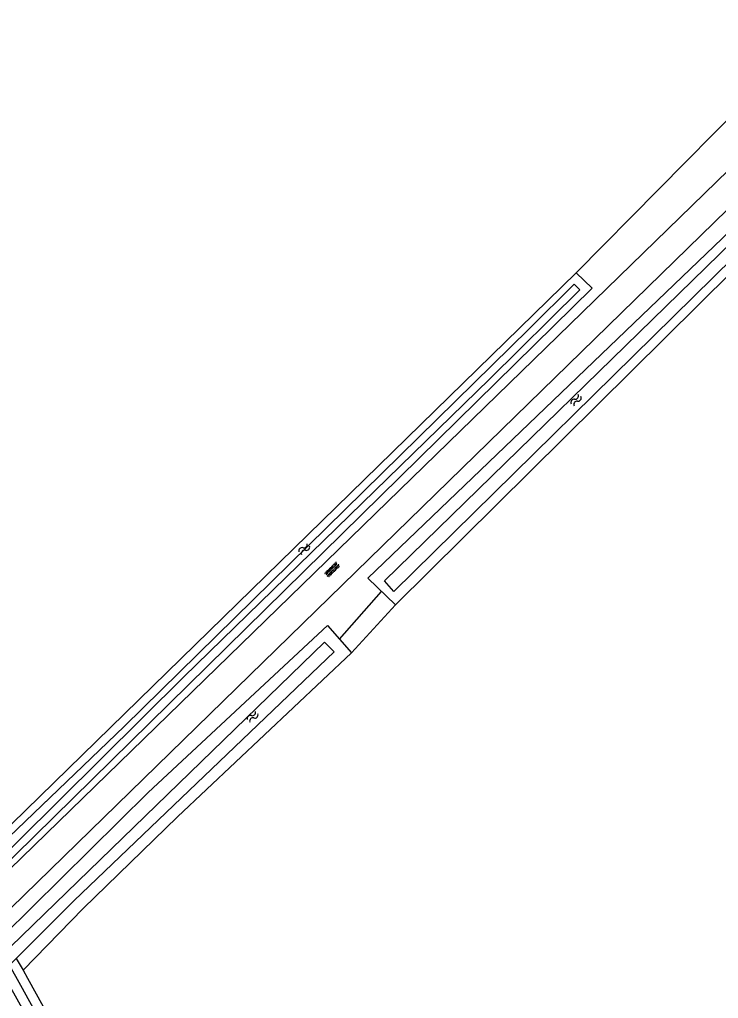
# Model space of a CAD drawing. Extents: x 136000 to 141000, y 400494 to 402006.
# Drawn here: x 139854.7 to 139945.1, y 400813.4 to 400940 of the extents above; entities that cross this region are included whole.
import ezdxf

# ---------------------------------------------------------------- set-up
doc = ezdxf.new("R2010")
doc.units = 0
for name, color, linetype in [('gg-knt-bronhoudergrens', 7, 'Continuous'), ('gg-knt-onverhard', 7, 'Continuous'), ('gg-kntw-bovenkant insteek waterloop', 7, 'Continuous'), ('gg-kntw-waterlijn', 7, 'Continuous'), ('gg-kwrk-duiker nz buis', 7, 'Continuous'), ('gt-grn-groengrens', 7, 'Continuous'), ('gt-grn-vlakafsluiter', 7, 'Continuous'), ('gt-symb-overige verharding', 7, 'Continuous'), ('gt-symb-watersymbool', 7, 'Continuous')]:
    doc.layers.add(name, color=color, linetype=linetype)

# ---------------------------------------------------------------- blocks, each defined once
blk = doc.blocks.new('gt0-WA')
at = {"layer": 'gt-symb-watersymbool'}
for centre, start, end in [((-0.32, 0.02), 28.0725, 151.9275), ((0.43, 0.42), 208.0725, 331.9275), ((-0.32, -0.43), 28.0725, 151.9275), ((0.43, -0.03), 208.0725, 331.9275)]:
    blk.add_arc(centre, 0.425, start, end, dxfattribs=at)
blk = doc.blocks.new('gt0-OVH')
at = {"layer": 'gt-symb-overige verharding'}
for points in [[(-0.97, 0.3), (-0.97, 0.31), (-0.96, 0.32), (-0.97, 0.33), (-0.97, 0.34), (-0.98, 0.35), (-0.99, 0.35), (-1, 0.36), (-1.01, 0.35), (-1.02, 0.35), (-1.03, 0.34), (-1.03, 0.33), (-1.04, 0.32), (-1.03, 0.31), (-1.03, 0.3), (-1.02, 0.29), (-1.01, 0.29), (-1, 0.28), (-0.99, 0.29), (-0.98, 0.29)], [(-0.87, 0.11), (-0.87, 0.12), (-0.86, 0.13), (-0.87, 0.14), (-0.87, 0.15), (-0.88, 0.16), (-0.89, 0.16), (-0.9, 0.16), (-0.91, 0.16), (-0.92, 0.16), (-0.93, 0.15), (-0.93, 0.14), (-0.94, 0.13), (-0.93, 0.12), (-0.93, 0.11), (-0.92, 0.1), (-0.91, 0.09), (-0.9, 0.09), (-0.89, 0.09), (-0.88, 0.1)], [(-0.77, 0.3), (-0.77, 0.31), (-0.76, 0.32), (-0.77, 0.33), (-0.77, 0.34), (-0.78, 0.35), (-0.79, 0.35), (-0.8, 0.36), (-0.81, 0.35), (-0.82, 0.35), (-0.83, 0.34), (-0.83, 0.33), (-0.84, 0.32), (-0.83, 0.31), (-0.83, 0.3), (-0.82, 0.29), (-0.81, 0.29), (-0.8, 0.28), (-0.79, 0.29), (-0.78, 0.29)], [(-0.67, 0.11), (-0.67, 0.12), (-0.66, 0.13), (-0.67, 0.14), (-0.67, 0.15), (-0.68, 0.16), (-0.69, 0.16), (-0.7, 0.16), (-0.71, 0.16), (-0.72, 0.16), (-0.73, 0.15), (-0.73, 0.14), (-0.74, 0.13), (-0.73, 0.12), (-0.73, 0.11), (-0.72, 0.1), (-0.71, 0.09), (-0.7, 0.09), (-0.69, 0.09), (-0.68, 0.1)], [(-0.57, 0.3), (-0.57, 0.31), (-0.56, 0.32), (-0.57, 0.33), (-0.57, 0.34), (-0.58, 0.35), (-0.59, 0.35), (-0.6, 0.36), (-0.61, 0.35), (-0.62, 0.35), (-0.63, 0.34), (-0.63, 0.33), (-0.64, 0.32), (-0.63, 0.31), (-0.63, 0.3), (-0.62, 0.29), (-0.61, 0.29), (-0.6, 0.28), (-0.59, 0.29), (-0.58, 0.29)], [(-0.47, 0.11), (-0.47, 0.12), (-0.46, 0.13), (-0.47, 0.14), (-0.47, 0.15), (-0.48, 0.16), (-0.49, 0.16), (-0.5, 0.16), (-0.51, 0.16), (-0.52, 0.16), (-0.53, 0.15), (-0.53, 0.14), (-0.54, 0.13), (-0.53, 0.12), (-0.53, 0.11), (-0.52, 0.1), (-0.51, 0.09), (-0.5, 0.09), (-0.49, 0.09), (-0.48, 0.1)], [(-0.37, 0.3), (-0.37, 0.31), (-0.36, 0.32), (-0.37, 0.33), (-0.37, 0.34), (-0.38, 0.35), (-0.39, 0.35), (-0.4, 0.36), (-0.41, 0.35), (-0.42, 0.35), (-0.43, 0.34), (-0.43, 0.33), (-0.44, 0.32), (-0.43, 0.31), (-0.43, 0.3), (-0.42, 0.29), (-0.41, 0.29), (-0.4, 0.28), (-0.39, 0.29), (-0.38, 0.29)], [(-0.27, 0.11), (-0.27, 0.12), (-0.26, 0.13), (-0.27, 0.14), (-0.27, 0.15), (-0.28, 0.16), (-0.29, 0.16), (-0.3, 0.16), (-0.31, 0.16), (-0.32, 0.16), (-0.33, 0.15), (-0.33, 0.14), (-0.34, 0.13), (-0.33, 0.12), (-0.33, 0.11), (-0.32, 0.1), (-0.31, 0.09), (-0.3, 0.09), (-0.29, 0.09), (-0.28, 0.1)], [(-0.17, 0.3), (-0.17, 0.31), (-0.16, 0.32), (-0.17, 0.33), (-0.17, 0.34), (-0.18, 0.35), (-0.19, 0.35), (-0.2, 0.36), (-0.21, 0.35), (-0.22, 0.35), (-0.23, 0.34), (-0.23, 0.33), (-0.24, 0.32), (-0.23, 0.31), (-0.23, 0.3), (-0.22, 0.29), (-0.21, 0.29), (-0.2, 0.28), (-0.19, 0.29), (-0.18, 0.29)], [(-0.07, 0.11), (-0.07, 0.12), (-0.06, 0.13), (-0.07, 0.14), (-0.07, 0.15), (-0.08, 0.16), (-0.09, 0.16), (-0.1, 0.16), (-0.11, 0.16), (-0.12, 0.16), (-0.13, 0.15), (-0.13, 0.14), (-0.14, 0.13), (-0.13, 0.12), (-0.13, 0.11), (-0.12, 0.1), (-0.11, 0.09), (-0.1, 0.09), (-0.09, 0.09), (-0.08, 0.1)], [(0.03, 0.3), (0.03, 0.31), (0.04, 0.32), (0.03, 0.33), (0.03, 0.34), (0.02, 0.35), (0.01, 0.35), (0, 0.36), (-0.01, 0.35), (-0.02, 0.35), (-0.03, 0.34), (-0.03, 0.33), (-0.04, 0.32), (-0.03, 0.31), (-0.03, 0.3), (-0.02, 0.29), (-0.01, 0.29), (0, 0.28), (0.01, 0.29), (0.02, 0.29)], [(0.13, 0.11), (0.13, 0.12), (0.14, 0.13), (0.13, 0.14), (0.13, 0.15), (0.12, 0.16), (0.11, 0.16), (0.1, 0.16), (0.09, 0.16), (0.08, 0.16), (0.07, 0.15), (0.07, 0.14), (0.06, 0.13), (0.07, 0.12), (0.07, 0.11), (0.08, 0.1), (0.09, 0.09), (0.1, 0.09), (0.11, 0.09), (0.12, 0.1)], [(0.23, 0.3), (0.23, 0.31), (0.24, 0.32), (0.23, 0.33), (0.23, 0.34), (0.22, 0.35), (0.21, 0.35), (0.2, 0.36), (0.19, 0.35), (0.18, 0.35), (0.17, 0.34), (0.17, 0.33), (0.16, 0.32), (0.17, 0.31), (0.17, 0.3), (0.18, 0.29), (0.19, 0.29), (0.2, 0.28), (0.21, 0.29), (0.22, 0.29)], [(0.33, 0.11), (0.33, 0.12), (0.34, 0.13), (0.33, 0.14), (0.33, 0.15), (0.32, 0.16), (0.31, 0.16), (0.3, 0.16), (0.29, 0.16), (0.28, 0.16), (0.27, 0.15), (0.27, 0.14), (0.26, 0.13), (0.27, 0.12), (0.27, 0.11), (0.28, 0.1), (0.29, 0.09), (0.3, 0.09), (0.31, 0.09), (0.32, 0.1)], [(0.43, 0.3), (0.43, 0.31), (0.44, 0.32), (0.43, 0.33), (0.43, 0.34), (0.42, 0.35), (0.41, 0.35), (0.4, 0.36), (0.39, 0.35), (0.38, 0.35), (0.37, 0.34), (0.37, 0.33), (0.36, 0.32), (0.37, 0.31), (0.37, 0.3), (0.38, 0.29), (0.39, 0.29), (0.4, 0.28), (0.41, 0.29), (0.42, 0.29)], [(0.53, 0.11), (0.53, 0.12), (0.54, 0.13), (0.53, 0.14), (0.53, 0.15), (0.52, 0.16), (0.51, 0.16), (0.5, 0.16), (0.49, 0.16), (0.48, 0.16), (0.47, 0.15), (0.47, 0.14), (0.46, 0.13), (0.47, 0.12), (0.47, 0.11), (0.48, 0.1), (0.49, 0.09), (0.5, 0.09), (0.51, 0.09), (0.52, 0.1)], [(0.63, 0.3), (0.63, 0.31), (0.64, 0.32), (0.63, 0.33), (0.63, 0.34), (0.62, 0.35), (0.61, 0.35), (0.6, 0.36), (0.59, 0.35), (0.58, 0.35), (0.57, 0.34), (0.57, 0.33), (0.56, 0.32), (0.57, 0.31), (0.57, 0.3), (0.58, 0.29), (0.59, 0.29), (0.6, 0.28), (0.61, 0.29), (0.62, 0.29)], [(0.73, 0.11), (0.73, 0.12), (0.74, 0.13), (0.73, 0.14), (0.73, 0.15), (0.72, 0.16), (0.71, 0.16), (0.7, 0.16), (0.69, 0.16), (0.68, 0.16), (0.67, 0.15), (0.67, 0.14), (0.66, 0.13), (0.67, 0.12), (0.67, 0.11), (0.68, 0.1), (0.69, 0.09), (0.7, 0.09), (0.71, 0.09), (0.72, 0.1)], [(0.83, 0.3), (0.83, 0.31), (0.84, 0.32), (0.83, 0.33), (0.83, 0.34), (0.82, 0.35), (0.81, 0.35), (0.8, 0.36), (0.79, 0.35), (0.78, 0.35), (0.77, 0.34), (0.77, 0.33), (0.76, 0.32), (0.77, 0.31), (0.77, 0.3), (0.78, 0.29), (0.79, 0.29), (0.8, 0.28), (0.81, 0.29), (0.82, 0.29)], [(0.93, 0.11), (0.93, 0.12), (0.94, 0.13), (0.93, 0.14), (0.93, 0.15), (0.92, 0.16), (0.91, 0.16), (0.9, 0.16), (0.89, 0.16), (0.88, 0.16), (0.87, 0.15), (0.87, 0.14), (0.86, 0.13), (0.87, 0.12), (0.87, 0.11), (0.88, 0.1), (0.89, 0.09), (0.9, 0.09), (0.91, 0.09), (0.92, 0.1)], [(1.03, 0.3), (1.03, 0.31), (1.04, 0.32), (1.03, 0.33), (1.03, 0.34), (1.02, 0.35), (1.01, 0.35), (1, 0.36), (0.99, 0.35), (0.98, 0.35), (0.97, 0.34), (0.97, 0.33), (0.96, 0.32), (0.97, 0.31), (0.97, 0.3), (0.98, 0.29), (0.99, 0.29), (1, 0.28), (1.01, 0.29), (1.02, 0.29)], [(-0.97, -0.14), (-0.97, -0.13), (-0.96, -0.12), (-0.97, -0.11), (-0.97, -0.1), (-0.98, -0.09), (-0.99, -0.09), (-1, -0.08), (-1.01, -0.09), (-1.02, -0.09), (-1.03, -0.1), (-1.03, -0.11), (-1.04, -0.12), (-1.03, -0.13), (-1.03, -0.14), (-1.02, -0.15), (-1.01, -0.15), (-1, -0.16), (-0.99, -0.15), (-0.98, -0.15)], [(-0.87, -0.33), (-0.87, -0.32), (-0.86, -0.31), (-0.87, -0.3), (-0.87, -0.29), (-0.88, -0.28), (-0.89, -0.28), (-0.9, -0.28), (-0.91, -0.28), (-0.92, -0.28), (-0.93, -0.29), (-0.93, -0.3), (-0.94, -0.31), (-0.93, -0.32), (-0.93, -0.33), (-0.92, -0.34), (-0.91, -0.35), (-0.9, -0.35), (-0.89, -0.35), (-0.88, -0.34)], [(-0.77, -0.14), (-0.77, -0.13), (-0.76, -0.12), (-0.77, -0.11), (-0.77, -0.1), (-0.78, -0.09), (-0.79, -0.09), (-0.8, -0.08), (-0.81, -0.09), (-0.82, -0.09), (-0.83, -0.1), (-0.83, -0.11), (-0.84, -0.12), (-0.83, -0.13), (-0.83, -0.14), (-0.82, -0.15), (-0.81, -0.15), (-0.8, -0.16), (-0.79, -0.15), (-0.78, -0.15)], [(-0.67, -0.33), (-0.67, -0.32), (-0.66, -0.31), (-0.67, -0.3), (-0.67, -0.29), (-0.68, -0.28), (-0.69, -0.28), (-0.7, -0.28), (-0.71, -0.28), (-0.72, -0.28), (-0.73, -0.29), (-0.73, -0.3), (-0.74, -0.31), (-0.73, -0.32), (-0.73, -0.33), (-0.72, -0.34), (-0.71, -0.35), (-0.7, -0.35), (-0.69, -0.35), (-0.68, -0.34)], [(-0.57, -0.14), (-0.57, -0.13), (-0.56, -0.12), (-0.57, -0.11), (-0.57, -0.1), (-0.58, -0.09), (-0.59, -0.09), (-0.6, -0.08), (-0.61, -0.09), (-0.62, -0.09), (-0.63, -0.1), (-0.63, -0.11), (-0.64, -0.12), (-0.63, -0.13), (-0.63, -0.14), (-0.62, -0.15), (-0.61, -0.15), (-0.6, -0.16), (-0.59, -0.15), (-0.58, -0.15)], [(-0.47, -0.33), (-0.47, -0.32), (-0.46, -0.31), (-0.47, -0.3), (-0.47, -0.29), (-0.48, -0.28), (-0.49, -0.28), (-0.5, -0.28), (-0.51, -0.28), (-0.52, -0.28), (-0.53, -0.29), (-0.53, -0.3), (-0.54, -0.31), (-0.53, -0.32), (-0.53, -0.33), (-0.52, -0.34), (-0.51, -0.35), (-0.5, -0.35), (-0.49, -0.35), (-0.48, -0.34)], [(-0.37, -0.14), (-0.37, -0.13), (-0.36, -0.12), (-0.37, -0.11), (-0.37, -0.1), (-0.38, -0.09), (-0.39, -0.09), (-0.4, -0.08), (-0.41, -0.09), (-0.42, -0.09), (-0.43, -0.1), (-0.43, -0.11), (-0.44, -0.12), (-0.43, -0.13), (-0.43, -0.14), (-0.42, -0.15), (-0.41, -0.15), (-0.4, -0.16), (-0.39, -0.15), (-0.38, -0.15)], [(-0.27, -0.33), (-0.27, -0.32), (-0.26, -0.31), (-0.27, -0.3), (-0.27, -0.29), (-0.28, -0.28), (-0.29, -0.28), (-0.3, -0.28), (-0.31, -0.28), (-0.32, -0.28), (-0.33, -0.29), (-0.33, -0.3), (-0.34, -0.31), (-0.33, -0.32), (-0.33, -0.33), (-0.32, -0.34), (-0.31, -0.35), (-0.3, -0.35), (-0.29, -0.35), (-0.28, -0.34)], [(-0.17, -0.14), (-0.17, -0.13), (-0.16, -0.12), (-0.17, -0.11), (-0.17, -0.1), (-0.18, -0.09), (-0.19, -0.09), (-0.2, -0.08), (-0.21, -0.09), (-0.22, -0.09), (-0.23, -0.1), (-0.23, -0.11), (-0.24, -0.12), (-0.23, -0.13), (-0.23, -0.14), (-0.22, -0.15), (-0.21, -0.15), (-0.2, -0.16), (-0.19, -0.15), (-0.18, -0.15)], [(-0.07, -0.33), (-0.07, -0.32), (-0.06, -0.31), (-0.07, -0.3), (-0.07, -0.29), (-0.08, -0.28), (-0.09, -0.28), (-0.1, -0.28), (-0.11, -0.28), (-0.12, -0.28), (-0.13, -0.29), (-0.13, -0.3), (-0.14, -0.31), (-0.13, -0.32), (-0.13, -0.33), (-0.12, -0.34), (-0.11, -0.35), (-0.1, -0.35), (-0.09, -0.35), (-0.08, -0.34)], [(0.03, -0.14), (0.03, -0.13), (0.04, -0.12), (0.03, -0.11), (0.03, -0.1), (0.02, -0.09), (0.01, -0.09), (0, -0.08), (-0.01, -0.09), (-0.02, -0.09), (-0.03, -0.1), (-0.03, -0.11), (-0.04, -0.12), (-0.03, -0.13), (-0.03, -0.14), (-0.02, -0.15), (-0.01, -0.15), (0, -0.16), (0.01, -0.15), (0.02, -0.15)], [(0.13, -0.33), (0.13, -0.32), (0.14, -0.31), (0.13, -0.3), (0.13, -0.29), (0.12, -0.28), (0.11, -0.28), (0.1, -0.28), (0.09, -0.28), (0.08, -0.28), (0.07, -0.29), (0.07, -0.3), (0.06, -0.31), (0.07, -0.32), (0.07, -0.33), (0.08, -0.34), (0.09, -0.35), (0.1, -0.35), (0.11, -0.35), (0.12, -0.34)], [(0.23, -0.14), (0.23, -0.13), (0.24, -0.12), (0.23, -0.11), (0.23, -0.1), (0.22, -0.09), (0.21, -0.09), (0.2, -0.08), (0.19, -0.09), (0.18, -0.09), (0.17, -0.1), (0.17, -0.11), (0.16, -0.12), (0.17, -0.13), (0.17, -0.14), (0.18, -0.15), (0.19, -0.15), (0.2, -0.16), (0.21, -0.15), (0.22, -0.15)], [(0.33, -0.33), (0.33, -0.32), (0.34, -0.31), (0.33, -0.3), (0.33, -0.29), (0.32, -0.28), (0.31, -0.28), (0.3, -0.28), (0.29, -0.28), (0.28, -0.28), (0.27, -0.29), (0.27, -0.3), (0.26, -0.31), (0.27, -0.32), (0.27, -0.33), (0.28, -0.34), (0.29, -0.35), (0.3, -0.35), (0.31, -0.35), (0.32, -0.34)], [(0.43, -0.14), (0.43, -0.13), (0.44, -0.12), (0.43, -0.11), (0.43, -0.1), (0.42, -0.09), (0.41, -0.09), (0.4, -0.08), (0.39, -0.09), (0.38, -0.09), (0.37, -0.1), (0.37, -0.11), (0.36, -0.12), (0.37, -0.13), (0.37, -0.14), (0.38, -0.15), (0.39, -0.15), (0.4, -0.16), (0.41, -0.15), (0.42, -0.15)], [(0.53, -0.33), (0.53, -0.32), (0.54, -0.31), (0.53, -0.3), (0.53, -0.29), (0.52, -0.28), (0.51, -0.28), (0.5, -0.28), (0.49, -0.28), (0.48, -0.28), (0.47, -0.29), (0.47, -0.3), (0.46, -0.31), (0.47, -0.32), (0.47, -0.33), (0.48, -0.34), (0.49, -0.35), (0.5, -0.35), (0.51, -0.35), (0.52, -0.34)], [(0.63, -0.14), (0.63, -0.13), (0.64, -0.12), (0.63, -0.11), (0.63, -0.1), (0.62, -0.09), (0.61, -0.09), (0.6, -0.08), (0.59, -0.09), (0.58, -0.09), (0.57, -0.1), (0.57, -0.11), (0.56, -0.12), (0.57, -0.13), (0.57, -0.14), (0.58, -0.15), (0.59, -0.15), (0.6, -0.16), (0.61, -0.15), (0.62, -0.15)], [(0.73, -0.33), (0.73, -0.32), (0.74, -0.31), (0.73, -0.3), (0.73, -0.29), (0.72, -0.28), (0.71, -0.28), (0.7, -0.28), (0.69, -0.28), (0.68, -0.28), (0.67, -0.29), (0.67, -0.3), (0.66, -0.31), (0.67, -0.32), (0.67, -0.33), (0.68, -0.34), (0.69, -0.35), (0.7, -0.35), (0.71, -0.35), (0.72, -0.34)], [(0.83, -0.14), (0.83, -0.13), (0.84, -0.12), (0.83, -0.11), (0.83, -0.1), (0.82, -0.09), (0.81, -0.09), (0.8, -0.08), (0.79, -0.09), (0.78, -0.09), (0.77, -0.1), (0.77, -0.11), (0.76, -0.12), (0.77, -0.13), (0.77, -0.14), (0.78, -0.15), (0.79, -0.15), (0.8, -0.16), (0.81, -0.15), (0.82, -0.15)], [(0.93, -0.33), (0.93, -0.32), (0.94, -0.31), (0.93, -0.3), (0.93, -0.29), (0.92, -0.28), (0.91, -0.28), (0.9, -0.28), (0.89, -0.28), (0.88, -0.28), (0.87, -0.29), (0.87, -0.3), (0.86, -0.31), (0.87, -0.32), (0.87, -0.33), (0.88, -0.34), (0.89, -0.35), (0.9, -0.35), (0.91, -0.35), (0.92, -0.34)], [(1.03, -0.14), (1.03, -0.13), (1.04, -0.12), (1.03, -0.11), (1.03, -0.1), (1.02, -0.09), (1.01, -0.09), (1, -0.08), (0.99, -0.09), (0.98, -0.09), (0.97, -0.1), (0.97, -0.11), (0.96, -0.12), (0.97, -0.13), (0.97, -0.14), (0.98, -0.15), (0.99, -0.15), (1, -0.16), (1.01, -0.15), (1.02, -0.15)]]:
    blk.add_lwpolyline(points, close=True, dxfattribs=at)

msp = doc.modelspace()

# ---------------------------------------------------------------- linework, layer by layer
at = {"layer": 'gg-knt-bronhoudergrens'}
msp.add_line((139897.64, 400858.15), (139903.32, 400864.34), dxfattribs=at)
at = {"layer": 'gg-knt-onverhard'}
for p, q in [((139849.55, 400826.4), (140000, 400972.66)), ((139851.57, 400823.17), (140000, 400967.84))]:
    msp.add_line(p, q, dxfattribs=at)
at = {"layer": 'gg-kntw-bovenkant insteek waterloop'}
for p, q in [((139903.32, 400864.34), (139946.89, 400907.49)), ((139847.46, 400829.93), (139926.68, 400907.26)), ((139855.16, 400817.12), (139855.73, 400816.08))]:
    msp.add_line(p, q, dxfattribs=at)
for points in [[(139948.73, 400914.72), (139899.74, 400867.78), (139903.32, 400864.34)], [(139849.12, 400827.09), (139928.74, 400905.3), (139926.68, 400907.26)], [(139852.59, 400821.53), (139871.34, 400840.06), (139894.52, 400861.66), (139897.64, 400858.15)], [(139855.16, 400817.12), (139862.92, 400825.07), (139875.13, 400836.92), (139897.64, 400858.15)], [(139855.73, 400816.08), (139859.57, 400809.11), (139938.15, 400667.87)]]:
    msp.add_lwpolyline(points, dxfattribs=at)
at = {"layer": 'gg-kntw-waterlijn'}
for points in [[(139901.91, 400867.44), (139948.66, 400913.03), (139949.63, 400911.79), (139948.02, 400910.15), (139948.74, 400909.32)], [(139947.75, 400908.34), (139947.02, 400909.24), (139903.11, 400866.07), (139901.91, 400867.44)], [(139848.48, 400827.93), (139849.08, 400828.43), (139875.95, 400855.02), (139915.49, 400893.51), (139927.16, 400905.08), (139926.44, 400905.8), (139920.6, 400900.01), (139868.25, 400848.62), (139847.96, 400829.23), (139847.82, 400829.23)], [(139854.25, 400818.59), (139861.75, 400826.12), (139895.4, 400858.26), (139894.15, 400859.5), (139853.51, 400820.12), (139853.37, 400819.99)], [(139853.37, 400819.99), (139851.59, 400818.26), (139863.81, 400796.44), (139877.34, 400772.3), (139912.56, 400709.43), (139937.48, 400664.95), (139939.09, 400665.85), (139938.59, 400666.75), (139937.18, 400667.51), (139934.7, 400671.89), (139918.55, 400700.44), (139895.17, 400742.51), (139886.43, 400757.86), (139854.86, 400815.13), (139853.42, 400817.75), (139854.25, 400818.59)]]:
    msp.add_lwpolyline(points, dxfattribs=at)
at = {"layer": 'gg-kwrk-duiker nz buis'}
msp.add_line((139896.08, 400859.9), (139901.53, 400866.06), dxfattribs=at)
at = {"layer": 'gt-grn-groengrens'}
msp.add_line((139957.12, 400938.08), (139926.68, 400907.26), dxfattribs=at)
at = {"layer": 'gt-grn-vlakafsluiter'}
msp.add_line((139854.25, 400818.59), (139855.16, 400817.12), dxfattribs=at)

# ---------------------------------------------------------------- block references
at = {"layer": 'gt-symb-overige verharding', "rotation": 44.27067303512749}
msp.add_blockref('gt0-OVH', (139895.14, 400868.88), dxfattribs=at)
at = {"layer": 'gt-symb-watersymbool'}
for p, rotation in [((139926.71, 400890.83), -126.01052540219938), ((139891.48, 400871.52), 45), ((139884.8, 400849.83), 45)]:
    msp.add_blockref('gt0-WA', p, dxfattribs=dict(at, rotation=rotation))

doc.saveas('drawing.dxf')
